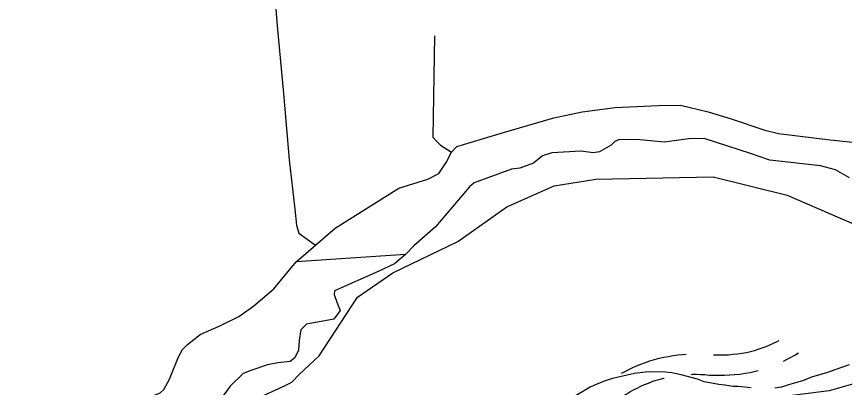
# Model space of a CAD drawing. Extents: x 3329297 to 3367176, y 649250 to 674653.
# Drawn here: x 3351934 to 3353154, y 661097 to 661644 of the extents above; entities that cross this region are included whole.
import ezdxf

# ---------------------------------------------------------------- set-up
doc = ezdxf.new("R2010")
doc.units = 0
for name, color, linetype in [('V-ROAD-CNTR', 7, 'Continuous'), ('V-SITE-OTLN', 7, 'Continuous'), ('V-SITE-VEGE', 7, 'Continuous'), ('V-TOPO-SHOR', 7, 'Continuous')]:
    doc.layers.add(name, color=color, linetype=linetype)

msp = doc.modelspace()

# ---------------------------------------------------------------- linework, layer by layer
at = {"layer": 'V-ROAD-CNTR'}
for points in [[(3352961, 661145), (3352962.9, 661145), (3352969.6, 661144.9), (3352976.2, 661145), (3352982.9, 661145.3), (3352989.6, 661145.9), (3352996.2, 661146.6), (3353002.8, 661147.5), (3353009.3, 661148.7), (3353015.6, 661149.9), (3353021.1, 661151.5), (3353026.9, 661153.3), (3353032.6, 661155.3), (3353038.3, 661157.4), (3353043.9, 661159.7), (3353049.4, 661162.2), (3353054.8, 661164.8), (3353057.5, 661166.2)], [(3352825.5, 661118), (3352828.8, 661119.7), (3352834.9, 661122.9), (3352841.2, 661126), (3352847.5, 661128.8), (3352854, 661131.5), (3352860.6, 661133.9), (3352867.2, 661136.2), (3352873.9, 661138.2), (3352880.7, 661140), (3352887.5, 661141.5), (3352894.4, 661142.9), (3352901.2, 661144), (3352908.2, 661144.9), (3352915.1, 661145.6), (3352920.6, 661146)], [(3353064, 661135.9), (3353068.3, 661138), (3353074.5, 661141.2), (3353080.5, 661144.6), (3353086.3, 661148.1)], [(3352947.5, 661115.9), (3352954.4, 661115.3), (3352962.1, 661115), (3352969.7, 661114.9), (3352977.3, 661115), (3352984.8, 661115.4), (3352992.4, 661116), (3352999.9, 661116.8), (3353007.4, 661117.9), (3353014.9, 661119.2), (3353022.6, 661120.8), (3353026.6, 661121.9)], [(3352801.6, 661063.2), (3352805.6, 661067), (3352809.9, 661070.9), (3352814.2, 661074.5), (3352818.7, 661078), (3352823.3, 661081.4), (3352828, 661084.6), (3352832.9, 661087.6), (3352837.8, 661090.5), (3352842.9, 661093.3), (3352848.4, 661096.2), (3352853.9, 661098.8), (3352859.4, 661101.3), (3352864.9, 661103.5), (3352870.6, 661105.6), (3352876.3, 661107.6), (3352882.1, 661109.3), (3352887.9, 661110.8), (3352888.2, 661110.9)], [(3352927.8, 661116.3), (3352929.7, 661116.4), (3352935.7, 661116.4), (3352941.8, 661116.2), (3352948, 661115.9)]]:
    msp.add_lwpolyline(points, dxfattribs=at)
at = {"layer": 'V-SITE-OTLN'}
for points in [[(3352287, 661080.3), (3352327.6, 661098.7), (3352339.2, 661104.8), (3352350.7, 661116.8), (3352379.5, 661143.8), (3352436.4, 661230), (3352488.4, 661266.2), (3352584.2, 661312.2), (3352656.4, 661363.5), (3352726.2, 661394.2), (3352787.5, 661404.3), (3352960.4, 661407.8), (3353069.5, 661380.8), (3353146.4, 661347.1), (3353244, 661305.2)], [(3353206.9, 661113.8), (3353131.1, 661091.8), (3352964.4, 661070.8), (3352876.2, 661083.6), (3352797.6, 661058.5), (3352757.2, 661025.5), (3352563.5, 660889.6), (3352405.8, 660756.8), (3352239.6, 660641.2), (3352197.3, 660595.5), (3352156.8, 660556.2), (3352119.6, 660523.2), (3352069.6, 660487.3), (3352032.7, 660478.2), (3351989.5, 660470.9), (3351949.5, 660471.5), (3351917.8, 660483.2)]]:
    msp.add_lwpolyline(points, dxfattribs=at)
at = {"layer": 'V-SITE-VEGE'}
for points in [[(3353160.7, 661130.6), (3353141.3, 661123.5), (3353128.8, 661119.2), (3353105.5, 661112.2), (3353091.8, 661106.7), (3353071.4, 661100.8), (3353061.1, 661097.6), (3353051.5, 661096)], [(3353016.4, 661096.5), (3352997.1, 661098.5), (3352989.2, 661098.6), (3352977.4, 661100.5), (3352968.9, 661101.2), (3352961, 661103), (3352946.9, 661105.5), (3352937.3, 661109.1), (3352913, 661115.7), (3352899.5, 661118.7), (3352889.9, 661119.4), (3352864.4, 661119.8), (3352844.6, 661117.8), (3352812.2, 661110.4), (3352802.5, 661107.1), (3352788.8, 661101.7), (3352779.1, 661097.3), (3352751.1, 661080.7)]]:
    msp.add_lwpolyline(points, dxfattribs=at)
at = {"layer": 'V-TOPO-SHOR'}
msp.add_line((3352506.7, 661293.3), (3352345.9, 661282.1), dxfattribs=at)
for points in [[(3352287, 661919.2), (3352293.1, 661882.6), (3352301.7, 661817.2), (3352312.7, 661691.4), (3352317.8, 661630.6), (3352327.1, 661530.4), (3352335.3, 661432.9), (3352343.7, 661359.9), (3352346.4, 661336.2), (3352349.7, 661324.8), (3352374.3, 661306.9)], [(3352549.7, 661615.6), (3352547.3, 661466.4), (3352552.9, 661459.7), (3352558.4, 661454.4), (3352574.5, 661444.1)], [(3352345.9, 661282.1), (3352374.3, 661306.9), (3352403.2, 661332.1), (3352496.9, 661391), (3352540.1, 661404.1), (3352556.2, 661412.6), (3352566.7, 661429), (3352574.5, 661444.1), (3352582.5, 661452.4), (3352651.2, 661472.8), (3352725.4, 661494.7), (3352767.2, 661503.7), (3352815.9, 661510.1), (3352879.6, 661512.8), (3352912.1, 661513.4), (3352953, 661503.4), (3352987.1, 661493.3), (3353036.3, 661476.7), (3353056.8, 661471.6), (3353132.9, 661462.4), (3353165.5, 661459)], [(3353161.2, 661406), (3353140.6, 661417.8), (3353118.8, 661424.1), (3353044, 661432.1), (3353015.3, 661442.3), (3352947.1, 661464), (3352924, 661463.5), (3352888.9, 661458.7), (3352852.2, 661462), (3352822.3, 661462.8), (3352815.6, 661459.9), (3352810.3, 661454.4), (3352792.9, 661444.5), (3352783.4, 661443), (3352765.7, 661445.3), (3352722.4, 661443.1), (3352708.9, 661438.7), (3352695.6, 661427.6), (3352675.4, 661420.4), (3352663.2, 661418.8), (3352608, 661398.7), (3352601.3, 661393.1), (3352551, 661333.8), (3352519, 661306), (3352506.7, 661293.3)], [(3352506.7, 661293.3), (3352490.6, 661279.2), (3352466.9, 661268.2), (3352402.1, 661239.6), (3352402, 661234.3), (3352405.6, 661222.9), (3352410.7, 661210.7), (3352401.5, 661197.9), (3352361.2, 661190.2), (3352352.7, 661182), (3352350.2, 661166.2), (3352349.3, 661151.8), (3352343.8, 661140.5), (3352336.9, 661135.3), (3352318.7, 661133.3), (3352303.5, 661130.5), (3352279.1, 661121.8), (3352267.7, 661117.4), (3352248.5, 661098.8), (3352231.4, 661075.5)], [(3351921.6, 660975.7), (3351948.1, 660972.3), (3351965.5, 660973.5), (3351978.5, 660980.9), (3351996.3, 661002.6), (3352024, 661034.8), (3352035.4, 661036.9), (3352052.8, 661035.1), (3352065.7, 661036.4), (3352077.9, 661043), (3352107, 661061.5), (3352127, 661081.7), (3352145.3, 661089), (3352150.7, 661094.2), (3352159.2, 661109.2), (3352172.6, 661142.3), (3352178.1, 661152.9), (3352185.8, 661160.3), (3352204.2, 661175.2), (3352232.4, 661187.6), (3352261.4, 661201.6), (3352283.6, 661217.2), (3352312.8, 661242.5), (3352345.9, 661282.1)]]:
    msp.add_lwpolyline(points, dxfattribs=at)

doc.saveas('drawing.dxf')
